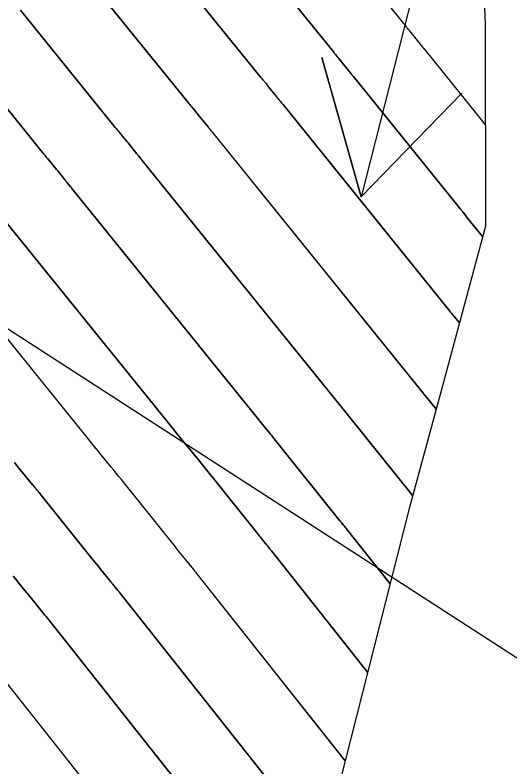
# Model space of a CAD drawing. Extents: x 954385 to 988206, y 1868364 to 1924553.
# Drawn here: x 956031.23 to 956051.78, y 1922849.97 to 1922881.17 of the extents above; entities that cross this region are included whole.
import ezdxf

# ---------------------------------------------------------------- set-up
doc = ezdxf.new("R2010")
doc.units = 0
for name, color, linetype in [('1', 7, 'Continuous'), ('Default', 7, 'Continuous'), ('Ex_Major Contours', 7, 'Continuous'), ('Ex_Minor Contours', 7, 'Continuous'), ('Perimeter', 7, 'Continuous'), ('Slopes', 7, 'Continuous')]:
    doc.layers.add(name, color=color, linetype=linetype)

msp = doc.modelspace()

# ---------------------------------------------------------------- linework, layer by layer
at = {"layer": '1'}
for points in [[(956041.912, 1922942.655), (956044.117, 1922934.548), (956044.569, 1922932.715), (956046.117, 1922926.323), (956046.999, 1922920.228), (956047.375, 1922917.542), (956048.144, 1922911.886), (956048.582, 1922908.79), (956048.782, 1922907.351), (956049.795, 1922900.114), (956050.221, 1922894.349), (956050.294, 1922890.936), (956050.713, 1922881.775), (956050.757, 1922880.792), (956050.76, 1922872.406), (956048.924, 1922865.579), (956047.586, 1922860.643), (956044.686, 1922849.233)], [(956042.406, 1922886.937), (956047.485, 1922880.666), (956047.503, 1922880.643), (956047.522, 1922880.621), (956047.559, 1922880.576), (956047.577, 1922880.553), (956047.596, 1922880.531), (956048.161, 1922879.831), (956048.175, 1922879.813), (956048.196, 1922879.787), (956048.203, 1922879.779), (956050.21, 1922877.296), (956050.265, 1922877.228), (956050.319, 1922877.16), (956050.374, 1922877.093), (956050.429, 1922877.025), (956050.758, 1922876.62)], [(956050.647, 1922871.984), (956050.025, 1922872.748), (956049.922, 1922872.875), (956049.819, 1922873.003), (956049.715, 1922873.131), (956049.612, 1922873.258), (956045.281, 1922878.618), (956045.266, 1922878.637), (956045.25, 1922878.656), (956045.212, 1922878.702), (956045.197, 1922878.72), (956045.189, 1922878.73), (956044.676, 1922879.365), (956044.659, 1922879.387), (956044.641, 1922879.409), (956044.623, 1922879.431), (956044.605, 1922879.453), (956044.533, 1922879.54), (956044.515, 1922879.561), (956044.497, 1922879.583), (956044.479, 1922879.605), (956044.461, 1922879.627), (956039.666, 1922885.548)], [(956049.682, 1922868.397), (956049.409, 1922868.733), (956049.363, 1922868.789), (956049.318, 1922868.845), (956049.272, 1922868.902), (956049.227, 1922868.958), (956042.358, 1922877.458), (956042.335, 1922877.487), (956042.311, 1922877.515), (956042.264, 1922877.572), (956042.241, 1922877.6), (956042.218, 1922877.629), (956041.757, 1922878.2), (956041.731, 1922878.232), (956041.704, 1922878.265), (956041.678, 1922878.297), (956041.651, 1922878.329), (956041.544, 1922878.458), (956041.518, 1922878.491), (956041.491, 1922878.523), (956041.465, 1922878.555), (956041.438, 1922878.588), (956036.927, 1922884.159)], [(956048.716, 1922864.81), (956048.248, 1922865.392), (956048.233, 1922865.412), (956048.201, 1922865.45), (956048.185, 1922865.469), (956039.435, 1922876.298), (956039.419, 1922876.317), (956039.404, 1922876.336), (956039.388, 1922876.356), (956039.372, 1922876.375), (956039.309, 1922876.451), (956039.293, 1922876.47), (956039.278, 1922876.49), (956039.262, 1922876.509), (956039.247, 1922876.528), (956038.838, 1922877.034), (956038.803, 1922877.077), (956038.768, 1922877.12), (956038.733, 1922877.163), (956038.698, 1922877.206), (956038.556, 1922877.377), (956038.52, 1922877.42), (956038.485, 1922877.463), (956038.45, 1922877.506), (956038.415, 1922877.549), (956034.187, 1922882.77)], [(956047.743, 1922861.223), (956045.094, 1922864.522), (956045.064, 1922864.558), (956045.035, 1922864.595), (956045.005, 1922864.631), (956044.976, 1922864.667), (956044.857, 1922864.812), (956044.827, 1922864.848), (956044.798, 1922864.885), (956044.768, 1922864.921), (956044.739, 1922864.957), (956036.512, 1922875.138), (956036.493, 1922875.162), (956036.473, 1922875.186), (956036.453, 1922875.21), (956036.433, 1922875.234), (956036.354, 1922875.331), (956036.334, 1922875.355), (956036.314, 1922875.379), (956036.295, 1922875.403), (956036.275, 1922875.427), (956035.919, 1922875.868), (956035.875, 1922875.922), (956035.832, 1922875.976), (956035.788, 1922876.029), (956035.744, 1922876.083), (956035.567, 1922876.296), (956035.523, 1922876.349), (956035.479, 1922876.402), (956035.436, 1922876.456), (956035.392, 1922876.51), (956031.447, 1922881.381)], [(956028.708, 1922879.992), (956032.369, 1922875.471), (956032.421, 1922875.406), (956032.473, 1922875.342), (956032.526, 1922875.278), (956032.579, 1922875.214), (956032.79, 1922874.959), (956032.843, 1922874.895), (956032.895, 1922874.831), (956032.948, 1922874.767), (956033, 1922874.703), (956033.304, 1922874.326), (956033.327, 1922874.297), (956033.351, 1922874.268), (956033.375, 1922874.239), (956033.399, 1922874.21), (956033.494, 1922874.094), (956033.518, 1922874.065), (956033.542, 1922874.036), (956033.566, 1922874.007), (956033.589, 1922873.977), (956041.292, 1922864.445), (956041.346, 1922864.379), (956041.4, 1922864.313), (956041.454, 1922864.247), (956041.508, 1922864.181), (956041.724, 1922863.917), (956041.778, 1922863.851), (956041.832, 1922863.784), (956041.886, 1922863.718), (956041.94, 1922863.652), (956044.723, 1922860.186), (956044.739, 1922860.166), (956044.756, 1922860.145), (956044.773, 1922860.124), (956044.789, 1922860.104), (956044.88, 1922859.992), (956044.909, 1922859.957), (956044.947, 1922859.91), (956044.966, 1922859.886), (956044.985, 1922859.862), (956046.804, 1922857.567)], [(956030.667, 1922872.817), (956037.845, 1922863.933), (956037.923, 1922863.837), (956038.002, 1922863.741), (956038.08, 1922863.645), (956038.158, 1922863.549), (956038.473, 1922863.166), (956038.551, 1922863.07), (956038.63, 1922862.974), (956038.708, 1922862.878), (956038.785, 1922862.781), (956041.307, 1922859.642), (956041.343, 1922859.597), (956041.38, 1922859.551), (956041.416, 1922859.506), (956041.453, 1922859.461), (956041.631, 1922859.241), (956041.673, 1922859.19), (956041.715, 1922859.138), (956041.799, 1922859.035), (956041.819, 1922859.009), (956041.84, 1922858.983), (956041.861, 1922858.957), (956041.882, 1922858.931), (956045.872, 1922853.898)], [(956044.939, 1922850.229), (956038.779, 1922858), (956038.747, 1922858.04), (956038.715, 1922858.08), (956038.682, 1922858.12), (956038.65, 1922858.16), (956038.521, 1922858.319), (956038.489, 1922858.359), (956038.457, 1922858.399), (956038.424, 1922858.439), (956038.392, 1922858.479), (956038.117, 1922858.818), (956038.06, 1922858.887), (956038.003, 1922858.957), (956037.947, 1922859.027), (956037.891, 1922859.097), (956035.631, 1922861.911), (956035.529, 1922862.037), (956035.427, 1922862.164), (956035.324, 1922862.29), (956035.221, 1922862.415), (956034.809, 1922862.918), (956034.706, 1922863.043), (956034.603, 1922863.169), (956034.501, 1922863.295), (956034.399, 1922863.422), (956027.744, 1922871.657)], [(956031.205, 1922862.597), (956031.332, 1922862.442), (956031.46, 1922862.286), (956031.97, 1922861.665), (956032.097, 1922861.509), (956032.224, 1922861.353), (956032.351, 1922861.197), (956032.477, 1922861.04), (956034.475, 1922858.553), (956034.551, 1922858.458), (956034.627, 1922858.363), (956034.704, 1922858.269), (956034.78, 1922858.175), (956035.153, 1922857.716), (956035.196, 1922857.663), (956035.24, 1922857.609), (956035.284, 1922857.555), (956035.327, 1922857.501), (956035.502, 1922857.285), (956035.545, 1922857.231), (956035.589, 1922857.177), (956035.632, 1922857.123), (956035.675, 1922857.068), (956042.013, 1922849.074)], [(956031.155, 1922857.889), (956031.251, 1922857.77), (956031.347, 1922857.65), (956031.444, 1922857.532), (956031.913, 1922856.954), (956031.969, 1922856.886), (956032.024, 1922856.818), (956032.079, 1922856.75), (956032.134, 1922856.682), (956032.354, 1922856.41), (956032.408, 1922856.342), (956032.463, 1922856.274), (956032.518, 1922856.206), (956032.572, 1922856.137), (956038.344, 1922848.857)], [(956029.469, 1922855.206), (956034.675, 1922848.639)]]:
    msp.add_lwpolyline(points, dxfattribs=at)
at = {"layer": 'Default'}
msp.add_arc((955068.332, 1922107.114), 1145.916, 31.460692, 46.414195, dxfattribs=at)
at = {"layer": 'Ex_Major Contours'}
for points in [[(956042.406, 1922886.937), (956047.484, 1922880.665), (956047.503, 1922880.643), (956047.521, 1922880.62), (956047.558, 1922880.575), (956047.577, 1922880.553), (956047.595, 1922880.53), (956048.16, 1922879.83), (956048.174, 1922879.813), (956048.195, 1922879.787), (956048.203, 1922879.778), (956050.21, 1922877.295), (956050.265, 1922877.227), (956050.319, 1922877.159), (956050.374, 1922877.092), (956050.429, 1922877.024), (956050.758, 1922876.618)], [(956046.804, 1922857.568), (956044.986, 1922859.863), (956044.967, 1922859.886), (956044.948, 1922859.91), (956044.89, 1922859.981), (956044.871, 1922860.004), (956044.79, 1922860.104), (956044.773, 1922860.125), (956044.757, 1922860.145), (956044.74, 1922860.166), (956044.723, 1922860.187), (956041.94, 1922863.652), (956041.887, 1922863.718), (956041.833, 1922863.785), (956041.779, 1922863.851), (956041.725, 1922863.917), (956041.509, 1922864.181), (956041.454, 1922864.247), (956041.4, 1922864.313), (956041.347, 1922864.379), (956041.293, 1922864.446), (956033.589, 1922873.977), (956033.565, 1922874.006), (956033.541, 1922874.035), (956033.518, 1922874.064), (956033.494, 1922874.093), (956033.398, 1922874.209), (956033.374, 1922874.238), (956033.35, 1922874.267), (956033.327, 1922874.297), (956033.303, 1922874.326), (956032.999, 1922874.702), (956032.947, 1922874.767), (956032.895, 1922874.831), (956032.843, 1922874.895), (956032.79, 1922874.959), (956032.579, 1922875.214), (956032.526, 1922875.278), (956032.473, 1922875.342), (956032.421, 1922875.406), (956032.369, 1922875.47), (956028.708, 1922879.992)], [(956029.47, 1922855.206), (956034.673, 1922848.64)]]:
    msp.add_lwpolyline(points, dxfattribs=at)
at = {"layer": 'Ex_Minor Contours'}
for points in [[(956039.667, 1922885.548), (956044.461, 1922879.626), (956044.479, 1922879.604), (956044.497, 1922879.583), (956044.515, 1922879.561), (956044.533, 1922879.539), (956044.605, 1922879.452), (956044.623, 1922879.43), (956044.641, 1922879.408), (956044.658, 1922879.387), (956044.676, 1922879.365), (956045.189, 1922878.729), (956045.204, 1922878.71), (956045.219, 1922878.692), (956045.257, 1922878.646), (956045.272, 1922878.627), (956045.28, 1922878.618), (956049.612, 1922873.258), (956049.715, 1922873.13), (956049.819, 1922873.003), (956049.922, 1922872.875), (956050.025, 1922872.748), (956050.646, 1922871.983)], [(956036.927, 1922884.159), (956041.438, 1922878.587), (956041.464, 1922878.555), (956041.491, 1922878.522), (956041.518, 1922878.49), (956041.544, 1922878.458), (956041.651, 1922878.329), (956041.678, 1922878.296), (956041.704, 1922878.264), (956041.731, 1922878.232), (956041.757, 1922878.199), (956042.217, 1922877.628), (956042.24, 1922877.6), (956042.264, 1922877.571), (956042.311, 1922877.514), (956042.334, 1922877.486), (956042.357, 1922877.458), (956049.227, 1922868.958), (956049.272, 1922868.902), (956049.318, 1922868.846), (956049.363, 1922868.79), (956049.409, 1922868.734), (956049.682, 1922868.397)], [(956034.187, 1922882.77), (956038.415, 1922877.548), (956038.45, 1922877.505), (956038.485, 1922877.462), (956038.52, 1922877.419), (956038.556, 1922877.376), (956038.697, 1922877.205), (956038.733, 1922877.163), (956038.768, 1922877.12), (956038.803, 1922877.077), (956038.838, 1922877.033), (956039.246, 1922876.527), (956039.261, 1922876.508), (956039.277, 1922876.489), (956039.293, 1922876.47), (956039.308, 1922876.451), (956039.372, 1922876.374), (956039.387, 1922876.355), (956039.403, 1922876.336), (956039.419, 1922876.317), (956039.434, 1922876.297), (956048.186, 1922865.469), (956048.207, 1922865.444), (956048.233, 1922865.412), (956048.249, 1922865.393), (956048.716, 1922864.811)], [(956031.448, 1922881.381), (956035.392, 1922876.509), (956035.435, 1922876.455), (956035.479, 1922876.402), (956035.523, 1922876.348), (956035.567, 1922876.295), (956035.744, 1922876.082), (956035.788, 1922876.029), (956035.831, 1922875.975), (956035.875, 1922875.922), (956035.919, 1922875.868), (956036.274, 1922875.427), (956036.294, 1922875.402), (956036.314, 1922875.378), (956036.333, 1922875.354), (956036.353, 1922875.33), (956036.433, 1922875.234), (956036.452, 1922875.21), (956036.472, 1922875.185), (956036.492, 1922875.161), (956036.512, 1922875.137), (956044.74, 1922864.957), (956044.769, 1922864.921), (956044.799, 1922864.885), (956044.828, 1922864.849), (956044.858, 1922864.812), (956044.977, 1922864.668), (956045.006, 1922864.631), (956045.036, 1922864.595), (956045.065, 1922864.559), (956045.095, 1922864.522), (956047.744, 1922861.224)], [(956045.872, 1922853.898), (956041.882, 1922858.931), (956041.862, 1922858.957), (956041.841, 1922858.983), (956041.82, 1922859.009), (956041.799, 1922859.035), (956041.716, 1922859.138), (956041.674, 1922859.19), (956041.632, 1922859.242), (956041.454, 1922859.461), (956041.417, 1922859.506), (956041.38, 1922859.551), (956041.344, 1922859.597), (956041.307, 1922859.642), (956038.786, 1922862.781), (956038.708, 1922862.878), (956038.63, 1922862.974), (956038.552, 1922863.07), (956038.474, 1922863.166), (956038.159, 1922863.549), (956038.081, 1922863.645), (956038.002, 1922863.741), (956037.924, 1922863.837), (956037.846, 1922863.934), (956030.666, 1922872.817)], [(956044.939, 1922850.228), (956038.779, 1922858), (956038.747, 1922858.04), (956038.715, 1922858.08), (956038.683, 1922858.12), (956038.651, 1922858.16), (956038.522, 1922858.32), (956038.489, 1922858.359), (956038.457, 1922858.399), (956038.425, 1922858.439), (956038.392, 1922858.479), (956038.117, 1922858.818), (956038.06, 1922858.888), (956038.004, 1922858.957), (956037.948, 1922859.027), (956037.891, 1922859.097), (956035.632, 1922861.911), (956035.53, 1922862.037), (956035.427, 1922862.164), (956035.325, 1922862.29), (956035.222, 1922862.415), (956034.81, 1922862.918), (956034.707, 1922863.043), (956034.604, 1922863.169), (956034.502, 1922863.295), (956034.399, 1922863.422), (956027.743, 1922871.656)], [(956042.011, 1922849.074), (956035.676, 1922857.068), (956035.633, 1922857.123), (956035.59, 1922857.177), (956035.546, 1922857.231), (956035.503, 1922857.285), (956035.328, 1922857.501), (956035.284, 1922857.555), (956035.241, 1922857.609), (956035.197, 1922857.663), (956035.153, 1922857.717), (956034.781, 1922858.175), (956034.704, 1922858.269), (956034.628, 1922858.364), (956034.551, 1922858.458), (956034.475, 1922858.553), (956032.477, 1922861.04), (956032.351, 1922861.197), (956032.225, 1922861.353), (956032.098, 1922861.509), (956031.97, 1922861.665), (956031.46, 1922862.286), (956031.333, 1922862.442), (956031.206, 1922862.597)], [(956038.342, 1922848.857), (956032.573, 1922856.137), (956032.518, 1922856.206), (956032.464, 1922856.274), (956032.409, 1922856.342), (956032.354, 1922856.41), (956032.134, 1922856.682), (956032.079, 1922856.75), (956032.024, 1922856.818), (956031.969, 1922856.886), (956031.914, 1922856.954), (956031.444, 1922857.532), (956031.348, 1922857.651), (956031.251, 1922857.77), (956031.155, 1922857.889)]]:
    msp.add_lwpolyline(points, dxfattribs=at)
at = {"layer": 'Perimeter'}
msp.add_lwpolyline([(956041.912, 1922942.655), (956044.117, 1922934.548), (956044.569, 1922932.715), (956046.117, 1922926.323), (956046.999, 1922920.228), (956047.375, 1922917.542), (956048.144, 1922911.886), (956048.582, 1922908.79), (956048.782, 1922907.351), (956049.795, 1922900.114), (956050.221, 1922894.349), (956050.294, 1922890.936), (956050.713, 1922881.775), (956050.757, 1922880.792), (956050.76, 1922872.406), (956048.924, 1922865.579), (956047.586, 1922860.643), (956044.686, 1922849.233)], dxfattribs=at)
at = {"layer": 'Slopes'}
for points in [[(956057.131, 1922918.928), (956045.6, 1922873.635), (956043.975, 1922879.41), (956045.6, 1922873.635), (956049.79, 1922877.93)], [(956107.131, 1922818.928), (956009.373, 1922882.069), (956015.366, 1922881.77), (956009.373, 1922882.069), (956012.11, 1922876.73)]]:
    msp.add_lwpolyline(points, dxfattribs=at)

doc.saveas('drawing.dxf')
